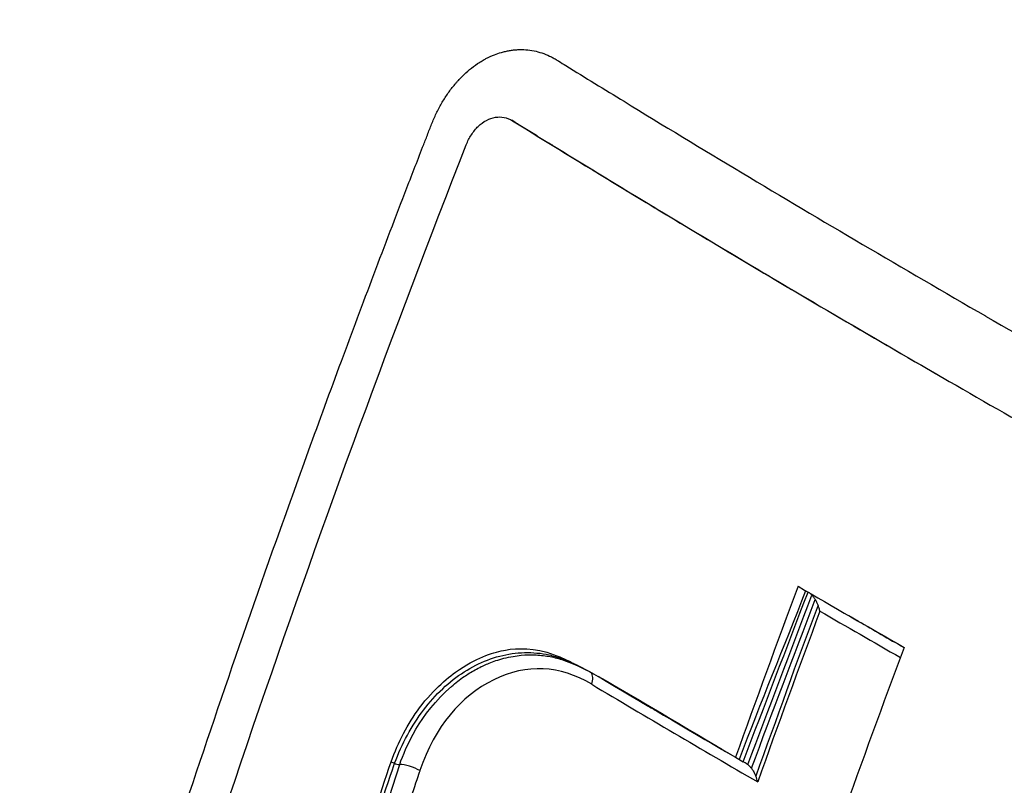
# Model space of a CAD drawing. Header units: millimetres. Extents: x 0 to 4378, y 0 to 2376.
# Tile 307 of 324: x 2555 to 2568, y 1515 to 1526. Entities that reach past the tile are written whole.
import ezdxf

# ---------------------------------------------------------------- set-up
doc = ezdxf.new("R2010")
doc.units = ezdxf.units.MM
doc.header["$LTSCALE"] = 0.2
doc.layers.add('01_Object Line', color=4, linetype='Continuous')

# ---------------------------------------------------------------- blocks, each defined once
blk = doc.blocks.new('A$C7c2cc22e_1')
for p, q in [((51.088, 490.193), (51.048, 490.217)), ((51.098, 490.188), (51.057, 490.211)), ((55.654, 483.444), (55.787, 483.366)), ((51.725, 482.856), (51.726, 482.857)), ((52.556, 482.419), (52.557, 482.419)), ((52.56, 482.421), (52.56, 482.421)), ((49.525, 481.618), (49.525, 481.619)), ((49.626, 481.675), (49.627, 481.676)), ((53.666, 481.604), (53.666, 481.604)), ((53.801, 481.686), (53.802, 481.686)), ((53.803, 481.686), (53.803, 481.686)), ((54.106, 481.507), (54.21, 481.447)), ((48.467, 478.113), (49.516, 481.41))]:
    blk.add_line(p, q)
for centre, major_axis, ratio, start_param, end_param in [((130.412, 479.602), (60.85, 105.388), 0.577437, 1.854406, 1.875461), ((126.77, 482.539), (106.517, -37.545), 0.251396, 4.064507, 4.082653), ((147.269, 467.114), (-70.28, -93.86), 0.762565, 5.078961, 5.100792), ((126.773, 482.135), (106.33, -37.585), 0.250276, 4.066503, 4.080292), ((126.902, 482.462), (106.517, -37.545), 0.251399, 4.073235, 4.08101), ((131.839, 478.776), (-60.839, -105.389), 0.57726, 4.995948, 5.017003), ((52.01, 482.51), (0.102, 0.172), 0.604076, 5.02712, 6.088238), ((127.479, 480.061), (108.667, -38.335), 0.251094, 4.039525, 4.062096), ((127.403, 479.789), (-108.538, 38.355), 0.250381, 0.896562, 0.92498), ((49.657, 481.328), (0.189, -0.065), 0.261032, 0.874755, 2.500483)]:
    blk.add_ellipse(centre, major_axis=major_axis, ratio=ratio, start_param=start_param, end_param=end_param)
for points, knots in [([(26.847, 487.433), (26.854, 487.458), (26.861, 487.484), (26.868, 487.509), (26.903, 487.642), (26.94, 487.778), (26.979, 487.915), (27.016, 488.047), (27.054, 488.181), (27.093, 488.317), (27.108, 488.37), (27.124, 488.422), (27.139, 488.474), (27.163, 488.556), (27.187, 488.637), (27.211, 488.718), (27.252, 488.852), (27.292, 488.985), (27.333, 489.116), (27.417, 489.386), (27.501, 489.648), (27.586, 489.903), (27.675, 490.17), (27.765, 490.428), (27.854, 490.679), (27.947, 490.943), (28.041, 491.198), (28.134, 491.443), (28.234, 491.704), (28.332, 491.955), (28.43, 492.195), (28.534, 492.453), (28.637, 492.7), (28.738, 492.936), (28.792, 493.06), (28.845, 493.182), (28.897, 493.3), (28.952, 493.424), (29.006, 493.545), (29.06, 493.663), (29.174, 493.913), (29.286, 494.151), (29.395, 494.378), (29.514, 494.626), (29.63, 494.86), (29.742, 495.081), (29.867, 495.327), (29.986, 495.557), (30.1, 495.771), (30.39, 496.317), (30.643, 496.762), (30.85, 497.115), (30.892, 497.187), (30.932, 497.254), (30.97, 497.318), (31.042, 497.439), (31.107, 497.547), (31.165, 497.642), (31.19, 497.684), (31.216, 497.726), (31.242, 497.768), (31.308, 497.876), (31.375, 497.983), (31.442, 498.09), (31.509, 498.197), (31.576, 498.302), (31.645, 498.408), (31.713, 498.514), (31.781, 498.618), (31.85, 498.723), (31.919, 498.827), (31.988, 498.931), (32.058, 499.034), (32.198, 499.241), (32.339, 499.444), (32.483, 499.647), (32.627, 499.85), (32.768, 500.044), (32.918, 500.245), (33.068, 500.445), (33.227, 500.652), (33.364, 500.828), (33.502, 501.004), (33.619, 501.15), (33.739, 501.298), (33.94, 501.543), (34.149, 501.792), (34.363, 502.038), (34.515, 502.213), (34.707, 502.43), (34.936, 502.678), (35.353, 503.13), (35.907, 503.704), (36.618, 504.353), (37.053, 504.751), (37.548, 505.178), (38.109, 505.619), (38.206, 505.695), (38.304, 505.771), (38.405, 505.848), (38.966, 506.276), (39.592, 506.717), (40.29, 507.154), (40.601, 507.348), (40.927, 507.542), (41.267, 507.733), (41.587, 507.912), (41.919, 508.089), (42.266, 508.262), (42.287, 508.273), (42.308, 508.283), (42.33, 508.294), (42.481, 508.369), (42.628, 508.44), (42.773, 508.507), (42.948, 508.589), (43.119, 508.667), (43.285, 508.739), (43.463, 508.817), (43.635, 508.89), (43.802, 508.959), (43.983, 509.033), (44.157, 509.102), (44.323, 509.166), (44.508, 509.236), (44.683, 509.3), (44.849, 509.359), (45.038, 509.426), (45.215, 509.485), (45.38, 509.539), (45.575, 509.603), (45.753, 509.658), (45.915, 509.706), (46.122, 509.768), (46.301, 509.819), (46.453, 509.86), (46.669, 509.919), (46.829, 509.96), (46.931, 509.985), (46.935, 509.986), (46.938, 509.987), (46.941, 509.988), (46.965, 509.994), (46.992, 510), (47.022, 510.008), (47.141, 510.037), (47.314, 510.078), (47.542, 510.128), (47.824, 510.191), (48.191, 510.266), (48.644, 510.343), (49.239, 510.443), (49.985, 510.547), (50.887, 510.61), (51.187, 510.631), (51.504, 510.648), (51.839, 510.658), (52.284, 510.671), (52.728, 510.672), (53.171, 510.661), (53.948, 510.641), (54.721, 510.584), (55.488, 510.493), (55.966, 510.436), (56.443, 510.366), (56.917, 510.283), (57.212, 510.232), (57.515, 510.174), (57.825, 510.109), (58.299, 510.01), (58.79, 509.894), (59.297, 509.759), (59.583, 509.683), (59.875, 509.601), (60.172, 509.512), (60.554, 509.398), (60.946, 509.272), (61.345, 509.135), (61.728, 509.004), (62.119, 508.861), (62.517, 508.706), (62.9, 508.558), (63.29, 508.398), (63.686, 508.226), (64.068, 508.06), (64.457, 507.883), (64.85, 507.695), (65.231, 507.512), (65.618, 507.318), (66.009, 507.112), (66.2, 507.012), (66.392, 506.908), (66.586, 506.802), (66.775, 506.698), (66.966, 506.591), (67.157, 506.481)], [0.3868261, 0.3868261, 0.3868261, 0.3868261, 0.3872793, 0.3872793, 0.3872793, 0.389664, 0.389664, 0.389664, 0.3919728, 0.3919728, 0.3919728, 0.3928571, 0.3928571, 0.3928571, 0.3950633, 0.3950633, 0.3950633, 0.39875, 0.39875, 0.39875, 0.4063746, 0.4063746, 0.4063746, 0.4143757, 0.4143757, 0.4143757, 0.4228152, 0.4228152, 0.4228152, 0.4317742, 0.4317742, 0.4317742, 0.4413625, 0.4413625, 0.4413625, 0.4464286, 0.4464286, 0.4464286, 0.4493381, 0.4493381, 0.4493381, 0.4554945, 0.4554945, 0.4554945, 0.4622248, 0.4622248, 0.4622248, 0.4697277, 0.4697277, 0.4697277, 0.4888334, 0.4888334, 0.4888334, 0.492689, 0.492689, 0.492689, 0.5, 0.5, 0.5, 0.5015459, 0.5015459, 0.5015459, 0.5055212, 0.5055212, 0.5055212, 0.5094966, 0.5094966, 0.5094966, 0.5134719, 0.5134719, 0.5134719, 0.5174473, 0.5174473, 0.5174473, 0.525398, 0.525398, 0.525398, 0.5333487, 0.5333487, 0.5333487, 0.5412994, 0.5412994, 0.5412994, 0.5492501, 0.5492501, 0.5492501, 0.5625, 0.5625, 0.5625, 0.5783798, 0.5783798, 0.5783798, 0.6072856, 0.6072856, 0.6072856, 0.625, 0.625, 0.625, 0.6304213, 0.6304213, 0.6304213, 0.6606206, 0.6606206, 0.6606206, 0.6740805, 0.6740805, 0.6740805, 0.6867198, 0.6867198, 0.6867198, 0.6875, 0.6875, 0.6875, 0.6911993, 0.6911993, 0.6911993, 0.6956919, 0.6956919, 0.6956919, 0.7005121, 0.7005121, 0.7005121, 0.7057443, 0.7057443, 0.7057443, 0.7115163, 0.7115163, 0.7115163, 0.7180408, 0.7180408, 0.7180408, 0.7257219, 0.7257219, 0.7257219, 0.7355508, 0.7355508, 0.7355508, 0.7495265, 0.7495265, 0.7495265, 0.75, 0.75, 0.75, 0.7534117, 0.7534117, 0.7534117, 0.766834, 0.766834, 0.766834, 0.7834564, 0.7834564, 0.7834564, 0.8052585, 0.8052585, 0.8052585, 0.8125, 0.8125, 0.8125, 0.8287505, 0.8287505, 0.8287505, 0.8572218, 0.8572218, 0.8572218, 0.875, 0.875, 0.875, 0.8882003, 0.8882003, 0.8882003, 0.9083925, 0.9083925, 0.9083925, 0.9197822, 0.9197822, 0.9197822, 0.9344721, 0.9344721, 0.9344721, 0.9485516, 0.9485516, 0.9485516, 0.9620909, 0.9620909, 0.9620909, 0.9751479, 0.9751479, 0.9751479, 0.9877708, 0.9877708, 0.9877708, 0.9939323, 0.9939323, 0.9939323, 0.9999693, 0.9999693, 0.9999693, 0.9999693]), ([(26.734, 487.007), (26.81, 487.294), (26.877, 487.538), (26.934, 487.742), (26.966, 487.855), (26.998, 487.968), (27.031, 488.082), (27.078, 488.241), (27.125, 488.401), (27.171, 488.553), (27.217, 488.703), (27.261, 488.846), (27.307, 488.991), (27.352, 489.135), (27.399, 489.282), (27.447, 489.427), (27.541, 489.713), (27.638, 490), (27.739, 490.287), (27.839, 490.569), (27.942, 490.851), (28.049, 491.133), (28.154, 491.41), (28.262, 491.687), (28.375, 491.965), (28.486, 492.237), (28.6, 492.509), (28.718, 492.781), (28.766, 492.892), (28.814, 493.002), (28.864, 493.113), (28.885, 493.162), (28.955, 493.319), (29.077, 493.582), (29.129, 493.695), (29.19, 493.826), (29.262, 493.976), (29.319, 494.095), (29.382, 494.226), (29.451, 494.367), (29.563, 494.596), (29.693, 494.853), (29.841, 495.138), (29.962, 495.371), (30.096, 495.623), (30.244, 495.893), (30.372, 496.127), (30.511, 496.374), (30.661, 496.633), (30.795, 496.866), (30.938, 497.108), (31.091, 497.358), (31.163, 497.475), (31.236, 497.594), (31.312, 497.714), (31.384, 497.83), (31.459, 497.948), (31.536, 498.067), (31.643, 498.234), (31.755, 498.404), (31.871, 498.577), (31.91, 498.635), (31.95, 498.696), (31.993, 498.758), (32.065, 498.865), (32.143, 498.978), (32.227, 499.098), (32.302, 499.205), (32.381, 499.316), (32.464, 499.433), (32.738, 499.816), (33.063, 500.251), (33.446, 500.73), (33.752, 501.113), (34.094, 501.523), (34.478, 501.954), (34.807, 502.324), (35.167, 502.709), (35.56, 503.104), (35.57, 503.115), (35.581, 503.125), (35.592, 503.136), (36.405, 503.951), (37.17, 504.617), (37.862, 505.169), (38.66, 505.805), (39.362, 506.288), (39.944, 506.662), (40.071, 506.743), (40.202, 506.826), (40.337, 506.909), (40.731, 507.151), (41.162, 507.401), (41.634, 507.651), (42.047, 507.87), (42.491, 508.09), (42.968, 508.305), (43.187, 508.404), (43.414, 508.502), (43.647, 508.598), (43.87, 508.69), (44.099, 508.781), (44.335, 508.869), (44.496, 508.93), (44.659, 508.989), (44.826, 509.047), (45.123, 509.151), (45.426, 509.25), (45.734, 509.343), (45.967, 509.413), (46.204, 509.481), (46.444, 509.545), (46.679, 509.608), (46.918, 509.668), (47.16, 509.724), (47.632, 509.833), (48.116, 509.93), (48.612, 510.011), (49.099, 510.091), (49.597, 510.156), (50.106, 510.206), (50.629, 510.257), (51.12, 510.287), (51.578, 510.302), (52.13, 510.321), (52.634, 510.319), (53.086, 510.306), (53.684, 510.289), (54.192, 510.253), (54.608, 510.215), (55.065, 510.174), (55.41, 510.131), (55.644, 510.1), (56.321, 510.012), (57, 509.896), (57.681, 509.753), (58.709, 509.537), (59.739, 509.259), (60.768, 508.92), (61.282, 508.751), (61.796, 508.566), (62.309, 508.367), (62.822, 508.167), (63.333, 507.953), (63.844, 507.723), (64.864, 507.265), (65.879, 506.746), (66.883, 506.168)], [-0.6426438, -0.6426438, -0.6426438, -0.6426438, -0.6326531, -0.6326531, -0.6326531, -0.6289844, -0.6289844, -0.6289844, -0.6238469, -0.6238469, -0.6238469, -0.6187644, -0.6187644, -0.6187644, -0.613735, -0.613735, -0.613735, -0.6038292, -0.6038292, -0.6038292, -0.5941176, -0.5941176, -0.5941176, -0.5845891, -0.5845891, -0.5845891, -0.5752338, -0.5752338, -0.5752338, -0.5714286, -0.5714286, -0.5714286, -0.5537049, -0.5537049, -0.5537049, -0.546114, -0.546114, -0.546114, -0.5401196, -0.5401196, -0.5401196, -0.5304683, -0.5304683, -0.5304683, -0.5225505, -0.5225505, -0.5225505, -0.515673, -0.515673, -0.515673, -0.5095094, -0.5095094, -0.5095094, -0.5066344, -0.5066344, -0.5066344, -0.5038748, -0.5038748, -0.5038748, -0.5, -0.5, -0.5, -0.4956655, -0.4956655, -0.4956655, -0.4883425, -0.4883425, -0.4883425, -0.4818339, -0.4818339, -0.4818339, -0.4605542, -0.4605542, -0.4605542, -0.4435521, -0.4435521, -0.4435521, -0.4289688, -0.4289688, -0.4289688, -0.4285714, -0.4285714, -0.4285714, -0.3953729, -0.3953729, -0.3953729, -0.3571429, -0.3571429, -0.3571429, -0.349646, -0.349646, -0.349646, -0.3278159, -0.3278159, -0.3278159, -0.3086842, -0.3086842, -0.3086842, -0.2998625, -0.2998625, -0.2998625, -0.2914447, -0.2914447, -0.2914447, -0.2857143, -0.2857143, -0.2857143, -0.2724332, -0.2724332, -0.2724332, -0.2623784, -0.2623784, -0.2623784, -0.2524976, -0.2524976, -0.2524976, -0.2332233, -0.2332233, -0.2332233, -0.2142857, -0.2142857, -0.2142857, -0.2014282, -0.2014282, -0.2014282, -0.1858885, -0.1858885, -0.1858885, -0.1653594, -0.1653594, -0.1653594, -0.1428571, -0.1428571, -0.1428571, -0.1170341, -0.1170341, -0.1170341, -0.0780205, -0.0780205, -0.0780205, -0.0585145, -0.0585145, -0.0585145, -0.0390092, -0.0390092, -0.0390092, 0, 0, 0, 0]), ([(64.454, 503.314), (64.262, 503.424), (63.828, 503.668), (63.251, 503.972), (62.711, 504.243), (62.266, 504.456), (61.824, 504.659), (61.289, 504.893), (60.697, 505.138), (60.024, 505.396), (59.366, 505.63), (58.415, 505.94), (57.416, 506.221), (56.51, 506.432), (55.963, 506.546), (55.464, 506.642), (54.9, 506.737), (54.124, 506.849), (53.285, 506.94), (52.436, 506.999), (51.796, 507.023), (51.362, 507.03), (51.034, 507.03), (50.741, 507.027), (50.296, 507.016), (49.47, 506.979), (48.498, 506.889), (47.625, 506.764), (47.101, 506.675), (46.685, 506.597), (46.219, 506.5), (45.671, 506.372), (45.022, 506.201), (44.419, 506.022), (43.963, 505.873), (43.682, 505.776), (43.385, 505.67), (43, 505.525), (42.475, 505.316), (41.998, 505.11), (41.574, 504.915), (41.143, 504.708), (40.6, 504.433), (39.947, 504.074), (39.29, 503.686), (38.512, 503.19), (37.553, 502.522), (36.606, 501.781), (35.765, 501.058), (35.215, 500.551), (34.784, 500.133), (34.484, 499.832), (34.194, 499.532), (33.912, 499.232), (33.639, 498.933), (33.375, 498.635), (33.119, 498.339), (32.871, 498.044), (32.632, 497.752), (32.402, 497.462), (32.178, 497.175), (31.952, 496.875), (31.76, 496.616), (31.601, 496.397), (31.483, 496.231), (31.365, 496.064), (31.248, 495.895), (31.133, 495.726), (31.018, 495.556), (30.903, 495.385), (30.79, 495.212), (30.678, 495.039), (30.455, 494.69), (30.2, 494.276), (29.915, 493.796), (29.705, 493.431), (29.533, 493.124), (29.397, 492.876), (29.296, 492.69), (29.196, 492.502), (29.098, 492.313), (29.011, 492.145), (28.923, 491.972), (28.823, 491.773), (28.689, 491.502), (28.558, 491.232), (28.439, 490.979), (28.338, 490.762), (28.23, 490.526), (28.117, 490.271), (27.997, 489.996), (27.893, 489.754), (27.785, 489.495), (27.697, 489.283), (27.61, 489.067), (27.546, 488.904), (27.478, 488.732), (27.407, 488.549), (27.334, 488.356), (27.258, 488.154), (27.18, 487.942), (27.101, 487.72), (27.02, 487.49), (26.938, 487.248), (26.853, 486.996), (26.75, 486.68), (26.635, 486.322), (26.51, 485.913), (26.387, 485.5), (26.26, 485.052), (26.134, 484.591), (26.019, 484.149), (25.946, 483.86), (25.912, 483.722), (25.91, 483.714)], [0, 0, 0, 0, 0.081143, 0.183697, 0.243007, 0.307671, 0.369739, 0.427479, 0.529984, 0.615177, 0.705852, 0.801274, 1.006337, 1.115983, 1.172581, 1.230362, 1.320683, 1.403906, 1.549055, 1.66583, 1.75424, 1.814296, 1.846002, 1.89056, 1.936338, 2.031562, 2.23667, 2.346563, 2.403343, 2.461346, 2.525276, 2.60461, 2.699351, 2.809491, 2.870338, 2.902203, 2.935034, 3.003575, 3.07596, 3.172909, 3.222204, 3.272045, 3.373367, 3.476872, 3.582564, 3.690447, 3.858081, 4.062856, 4.179181, 4.304793, 4.361869, 4.417874, 4.472809, 4.526674, 4.579466, 4.631187, 4.681836, 4.731415, 4.779922, 4.827356, 4.873719, 4.919017, 4.970333, 4.995991, 5.021661, 5.047334, 5.073, 5.098649, 5.124305, 5.149964, 5.175621, 5.201274, 5.226926, 5.329539, 5.38084, 5.432135, 5.483441, 5.50909, 5.534736, 5.560385, 5.586037, 5.611685, 5.628685, 5.655602, 5.691681, 5.736923, 5.762978, 5.791319, 5.821949, 5.854877, 5.890095, 5.927601, 5.947216, 5.988791, 6.007971, 6.028313, 6.049818, 6.07247, 6.096306, 6.121329, 6.147367, 6.174316, 6.202323, 6.231482, 6.261792, 6.293243, 6.344979, 6.38969, 6.438143, 6.490327, 6.546228, 6.597949, 6.642575, 6.645207, 6.645207, 6.645207, 6.645207]), ([(25.456, 481.946), (25.555, 482.34), (25.674, 482.786), (25.816, 483.28), (26.189, 484.574), (26.453, 485.295), (26.527, 485.504), (26.763, 486.177), (27.036, 486.894), (27.353, 487.649), (27.674, 488.411), (28.015, 489.15), (28.374, 489.865), (28.388, 489.894), (28.591, 490.317), (29.021, 491.093), (29.163, 491.35), (29.33, 491.646), (29.526, 491.976), (30.648, 493.867), (31.59, 495.059), (32.168, 495.765), (32.324, 495.955), (32.625, 496.322), (33.092, 496.836), (33.257, 497.018), (33.443, 497.218), (33.652, 497.435), (34.143, 497.943), (34.669, 498.449), (35.234, 498.944), (35.742, 499.389), (36.226, 499.778), (36.681, 500.12), (37.426, 500.681), (38.091, 501.117), (38.658, 501.463), (39.088, 501.724), (39.525, 501.971), (39.967, 502.203), (41.759, 503.14), (43.647, 503.826), (45.595, 504.242), (45.832, 504.293), (46.07, 504.34), (46.309, 504.383), (46.442, 504.406), (46.655, 504.444), (46.951, 504.487), (47.856, 504.621), (49.534, 504.849), (52.025, 504.659), (52.887, 504.593), (53.846, 504.474), (54.899, 504.266), (57.147, 503.822), (59.845, 503.028), (62.829, 501.313)], [-0.7037023, -0.7037023, -0.7037023, -0.7037023, -0.6875, -0.6875, -0.6875, -0.65625, -0.65625, -0.65625, -0.625, -0.625, -0.625, -0.59375, -0.59375, -0.59375, -0.5702728, -0.5702728, -0.5702728, -0.5625, -0.5625, -0.5625, -0.5, -0.5, -0.5, -0.4769249, -0.4769249, -0.4769249, -0.46875, -0.46875, -0.46875, -0.4375, -0.4375, -0.4375, -0.4138038, -0.4138038, -0.4138038, -0.375, -0.375, -0.375, -0.3524616, -0.3524616, -0.3524616, -0.2611309, -0.2611309, -0.2611309, -0.25, -0.25, -0.25, -0.2160572, -0.2160572, -0.2160572, -0.112421, -0.112421, -0.112421, -0.0765634, -0.0765634, -0.0765634, 0, 0, 0, 0]), ([(25.274, 481.2), (26.744, 487.344), (29.463, 492.692), (33.087, 496.651), (36.916, 500.833), (41.724, 503.449), (46.874, 504.193), (49.449, 504.565), (52.105, 504.49), (54.757, 503.962), (56.415, 503.633), (58.075, 503.143), (59.709, 502.467), (60.689, 502.062), (61.659, 501.589), (62.614, 501.044)], [0.263339, 0.263339, 0.263339, 0.263339, 0.5000054, 0.5000054, 0.5000054, 0.7500027, 0.7500027, 0.7500027, 0.8750013, 0.8750013, 0.8750013, 0.9531573, 0.9531573, 0.9531573, 1, 1, 1, 1]), ([(62.483, 500.878), (62.382, 500.936), (62.042, 501.127), (61.404, 501.46), (61.131, 501.596), (60.318, 501.984), (59.772, 502.222), (58.133, 502.868), (57.032, 503.216), (55.216, 503.668), (54.466, 503.824), (53.305, 504.007), (52.884, 504.062), (51.341, 504.221), (50.223, 504.256), (47.665, 504.15), (46.205, 503.951), (43.963, 503.402), (43.16, 503.154), (38.506, 501.422), (35.403, 499.03), (31.732, 495.04), (30.51, 493.382), (27.854, 488.909), (25.813, 484.646), (24.168, 475.525), (23.915, 472.339), (24.003, 465.873), (24.345, 462.596), (24.985, 459.368)], [-11.591769, -11.591769, -11.591769, -11.591769, -11.369233, -11.369233, -11.2055, -11.2055, -10.879051, -10.879051, -10.229253, -10.229253, -9.808886, -9.808886, -9.569695, -9.569695, -8.931682, -8.931682, -8.097781, -8.097781, -7.622133, -7.622133, -5.29353, -5.29353, -3.945591, -3.945591, -1.974095, -1.974095, -0.987299, -0.987299, -0.000001, -0.000001, -0.000001, -0.000001]), ([(61.964, 498.028), (61.939, 498.043), (61.919, 498.054), (61.874, 498.08), (61.851, 498.093), (61.783, 498.131), (61.737, 498.157), (61.6, 498.233), (61.508, 498.284), (61.227, 498.435), (61.038, 498.533), (60.427, 498.84), (60.007, 499.035), (58.357, 499.744), (57.099, 500.163), (54.154, 500.901), (52.446, 501.138), (48.338, 501.252), (45.954, 500.931), (39.913, 499.051), (36.788, 496.934), (31.138, 491.247), (29.021, 487.438), (26.301, 480.395), (25.443, 476.612), (24.702, 468.621), (24.833, 464.481), (25.468, 460.322)], [-6.407087, -6.407087, -6.407087, -6.407087, -6.401237, -6.401237, -6.39525, -6.39525, -6.383254, -6.383254, -6.359103, -6.359103, -6.309555, -6.309555, -6.200269, -6.200269, -5.881807, -5.881807, -5.449682, -5.449682, -4.832371, -4.832371, -3.815475, -3.815475, -2.514487, -2.514487, -1.264317, -1.264317, -0.000001, -0.000001, -0.000001, -0.000001]), ([(50.644, 491.031), (50.661, 491.041), (50.678, 491.051), (50.695, 491.06), (50.734, 491.08), (50.773, 491.098), (50.813, 491.114), (50.843, 491.126), (50.874, 491.136), (50.905, 491.145), (50.914, 491.148), (50.924, 491.15), (50.933, 491.153), (50.942, 491.155), (50.952, 491.157), (50.961, 491.159), (50.97, 491.161), (50.979, 491.163), (50.989, 491.165), (51.007, 491.169), (51.026, 491.172), (51.045, 491.175), (51.054, 491.176), (51.064, 491.177), (51.073, 491.178), (51.082, 491.179), (51.092, 491.18), (51.101, 491.181), (51.12, 491.182), (51.138, 491.183), (51.157, 491.184), (51.232, 491.185), (51.306, 491.177), (51.379, 491.16), (51.451, 491.143), (51.522, 491.117), (51.59, 491.083), (51.607, 491.074), (51.624, 491.065), (51.64, 491.055), (51.648, 491.05), (51.657, 491.045), (51.665, 491.04), (51.673, 491.035), (51.681, 491.03), (51.69, 491.025), (51.722, 491.004), (51.755, 490.984), (51.788, 490.964), (52.051, 490.801), (52.316, 490.638), (52.582, 490.476), (53.114, 490.15), (53.652, 489.824), (54.195, 489.499), (54.739, 489.173), (55.288, 488.846), (55.843, 488.52), (56.397, 488.194), (56.958, 487.867), (57.523, 487.541), (57.524, 487.541), (57.524, 487.54), (57.524, 487.54)], [-0.4326907, -0.4326907, -0.4326907, -0.4326907, -0.4316499, -0.4316499, -0.4316499, -0.4292991, -0.4292991, -0.4292991, -0.4274883, -0.4274883, -0.4274883, -0.4269483, -0.4269483, -0.4269483, -0.4264083, -0.4264083, -0.4264083, -0.4258684, -0.4258684, -0.4258684, -0.4247884, -0.4247884, -0.4247884, -0.4242485, -0.4242485, -0.4242485, -0.4237085, -0.4237085, -0.4237085, -0.4226286, -0.4226286, -0.4226286, -0.4183088, -0.4183088, -0.4183088, -0.413989, -0.413989, -0.413989, -0.4129091, -0.4129091, -0.4129091, -0.4123691, -0.4123691, -0.4123691, -0.4118292, -0.4118292, -0.4118292, -0.4096693, -0.4096693, -0.4096693, -0.3923903, -0.3923903, -0.3923903, -0.3578322, -0.3578322, -0.3578322, -0.3232742, -0.3232742, -0.3232742, -0.2887161, -0.2887161, -0.2887161, -0.2887059, -0.2887059, -0.2887059, -0.2887059]), ([(44.561, 474.309), (44.568, 474.34), (44.575, 474.371), (44.582, 474.402), (44.589, 474.426), (44.595, 474.45), (44.602, 474.474), (44.609, 474.498), (44.616, 474.522), (44.623, 474.546), (44.637, 474.594), (44.651, 474.642), (44.665, 474.69), (44.721, 474.881), (44.777, 475.073), (44.834, 475.264), (45.061, 476.031), (45.293, 476.797), (45.532, 477.565), (45.77, 478.332), (46.014, 479.099), (46.264, 479.867), (46.514, 480.635), (46.77, 481.404), (47.031, 482.172), (47.292, 482.939), (47.558, 483.705), (47.83, 484.472), (48.12, 485.288), (48.416, 486.105), (48.718, 486.921), (49.011, 487.712), (49.31, 488.503), (49.614, 489.294), (49.69, 489.491), (49.767, 489.689), (49.844, 489.886), (49.863, 489.936), (49.882, 489.985), (49.902, 490.034), (49.911, 490.059), (49.921, 490.084), (49.931, 490.108), (49.94, 490.133), (49.95, 490.158), (49.96, 490.182), (49.979, 490.232), (50.001, 490.28), (50.024, 490.326), (50.047, 490.373), (50.071, 490.419), (50.097, 490.463), (50.123, 490.507), (50.151, 490.549), (50.179, 490.59), (50.208, 490.631), (50.238, 490.671), (50.27, 490.708), (50.278, 490.717), (50.286, 490.727), (50.294, 490.736), (50.302, 490.745), (50.31, 490.754), (50.318, 490.763), (50.334, 490.781), (50.351, 490.798), (50.368, 490.815), (50.401, 490.848), (50.436, 490.88), (50.472, 490.91), (50.507, 490.939), (50.544, 490.966), (50.581, 490.991), (50.602, 491.005), (50.623, 491.019), (50.644, 491.031)], [-0.7017828, -0.7017828, -0.7017828, -0.7017828, -0.7003569, -0.7003569, -0.7003569, -0.6992184, -0.6992184, -0.6992184, -0.6980799, -0.6980799, -0.6980799, -0.695803, -0.695803, -0.695803, -0.686695, -0.686695, -0.686695, -0.6502632, -0.6502632, -0.6502632, -0.6138313, -0.6138313, -0.6138313, -0.5773995, -0.5773995, -0.5773995, -0.5409677, -0.5409677, -0.5409677, -0.5021739, -0.5021739, -0.5021739, -0.4645611, -0.4645611, -0.4645611, -0.4551579, -0.4551579, -0.4551579, -0.4528071, -0.4528071, -0.4528071, -0.4516317, -0.4516317, -0.4516317, -0.4504563, -0.4504563, -0.4504563, -0.4481055, -0.4481055, -0.4481055, -0.4457547, -0.4457547, -0.4457547, -0.4434039, -0.4434039, -0.4434039, -0.4410531, -0.4410531, -0.4410531, -0.4404654, -0.4404654, -0.4404654, -0.4398777, -0.4398777, -0.4398777, -0.4387023, -0.4387023, -0.4387023, -0.4363515, -0.4363515, -0.4363515, -0.4340007, -0.4340007, -0.4340007, -0.4326907, -0.4326907, -0.4326907, -0.4326907]), ([(50.426, 489.883), (50.445, 489.931), (50.468, 489.976), (50.523, 490.061), (50.554, 490.1), (50.624, 490.167), (50.662, 490.195), (50.742, 490.237), (50.784, 490.251), (50.865, 490.264), (50.904, 490.263), (50.982, 490.248), (51.021, 490.233), (51.057, 490.211)], [-0.09810241, -0.09810241, -0.09810241, -0.09810241, -0.08224452, -0.08224452, -0.06572757, -0.06572757, -0.0490448, -0.0490448, -0.03216608, -0.03216608, -0.01647028, -0.01647028, -0.00000101, -0.00000101, -0.00000101, -0.00000101]), ([(51.057, 490.211), (52.021, 489.615), (53.003, 489.018), (54.964, 487.847), (55.94, 487.275), (57.929, 486.126), (58.939, 485.553), (61.04, 484.379), (62.129, 483.781), (63.235, 483.182)], [-1.723661, -1.723661, -1.723661, -1.723661, -1.283811, -1.283811, -0.862142, -0.862142, -0.440299, -0.440299, -0.000001, -0.000001, -0.000001, -0.000001]), ([(51.088, 490.193), (51.089, 490.193), (51.089, 490.192), (51.09, 490.192), (51.093, 490.191), (51.095, 490.189), (51.098, 490.188)], [0.98554689, 0.98554689, 0.98554689, 0.98554689, 0.98841917, 0.98841917, 0.98841917, 1, 1, 1, 1]), ([(51.098, 490.188), (51.103, 490.185), (51.108, 490.181), (51.113, 490.178), (51.12, 490.174), (51.128, 490.169), (51.135, 490.164), (51.15, 490.155), (51.165, 490.146), (51.18, 490.137), (51.24, 490.099), (51.3, 490.062), (51.361, 490.025), (51.421, 489.988), (51.481, 489.951), (51.542, 489.914), (51.557, 489.905), (51.572, 489.895), (51.587, 489.886), (51.594, 489.881), (51.602, 489.877), (51.61, 489.872), (51.617, 489.867), (51.625, 489.863), (51.632, 489.858), (51.662, 489.84), (51.693, 489.821), (51.723, 489.802), (51.965, 489.654), (52.208, 489.505), (52.453, 489.357), (52.941, 489.059), (53.435, 488.762), (53.933, 488.464), (54.431, 488.166), (54.934, 487.868), (55.441, 487.57), (55.932, 487.282), (56.428, 486.993), (56.928, 486.704)], [0, 0, 0, 0, 0.0013318, 0.0013318, 0.0013318, 0.0033185, 0.0033185, 0.0033185, 0.0072919, 0.0072919, 0.0072919, 0.0231858, 0.0231858, 0.0231858, 0.0390796, 0.0390796, 0.0390796, 0.0430531, 0.0430531, 0.0430531, 0.0450398, 0.0450398, 0.0450398, 0.0470265, 0.0470265, 0.0470265, 0.0549735, 0.0549735, 0.0549735, 0.1185488, 0.1185488, 0.1185488, 0.2456995, 0.2456995, 0.2456995, 0.3728502, 0.3728502, 0.3728502, 0.4959675, 0.4959675, 0.4959675, 0.4959675]), ([(45.067, 474.202), (45.843, 476.858), (46.687, 479.518), (48.48, 484.749), (49.422, 487.316), (50.426, 489.883)], [-1.721691, -1.721691, -1.721691, -1.721691, -0.84519, -0.84519, -0.000001, -0.000001, -0.000001, -0.000001]), ([(57.524, 487.54), (58.09, 487.214), (58.661, 486.887), (59.238, 486.561), (59.815, 486.234), (60.397, 485.907), (60.985, 485.58), (61.572, 485.254), (62.165, 484.927), (62.762, 484.6), (63.061, 484.437), (63.36, 484.274), (63.662, 484.111), (63.699, 484.09), (63.737, 484.07), (63.774, 484.05), (63.793, 484.039), (63.812, 484.029), (63.831, 484.019), (63.85, 484.008), (63.868, 483.997), (63.886, 483.985), (63.959, 483.939), (64.028, 483.884), (64.093, 483.822), (64.157, 483.76), (64.216, 483.69), (64.27, 483.615), (64.283, 483.596), (64.296, 483.577), (64.309, 483.557), (64.315, 483.547), (64.321, 483.537), (64.327, 483.527), (64.33, 483.522), (64.333, 483.517), (64.336, 483.512), (64.339, 483.507), (64.342, 483.502), (64.345, 483.497), (64.357, 483.477), (64.369, 483.456), (64.38, 483.436), (64.385, 483.425), (64.391, 483.415), (64.396, 483.404), (64.402, 483.393), (64.407, 483.383), (64.412, 483.372), (64.417, 483.361), (64.422, 483.35), (64.427, 483.34), (64.443, 483.303), (64.459, 483.266), (64.473, 483.228), (64.491, 483.179), (64.508, 483.129), (64.522, 483.078), (64.528, 483.056), (64.534, 483.034), (64.539, 483.012)], [-0.2887059, -0.2887059, -0.2887059, -0.2887059, -0.2541581, -0.2541581, -0.2541581, -0.2195873, -0.2195873, -0.2195873, -0.1850229, -0.1850229, -0.1850229, -0.1677408, -0.1677408, -0.1677408, -0.1655805, -0.1655805, -0.1655805, -0.1645003, -0.1645003, -0.1645003, -0.1634202, -0.1634202, -0.1634202, -0.1590997, -0.1590997, -0.1590997, -0.1547791, -0.1547791, -0.1547791, -0.153699, -0.153699, -0.153699, -0.1531589, -0.1531589, -0.1531589, -0.1528889, -0.1528889, -0.1528889, -0.1526188, -0.1526188, -0.1526188, -0.1515387, -0.1515387, -0.1515387, -0.1509986, -0.1509986, -0.1509986, -0.1504586, -0.1504586, -0.1504586, -0.1499185, -0.1499185, -0.1499185, -0.1481076, -0.1481076, -0.1481076, -0.1457567, -0.1457567, -0.1457567, -0.1447486, -0.1447486, -0.1447486, -0.1447486]), ([(55.149, 483.725), (55.141, 483.734), (55.131, 483.742), (55.118, 483.753), (55.113, 483.756), (55.109, 483.759)], [0.000000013, 0.000000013, 0.000000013, 0.000000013, 0.00390783, 0.00390783, 0.005691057, 0.005691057, 0.005691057, 0.005691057]), ([(55.197, 483.663), (55.19, 483.674), (55.182, 483.686), (55.163, 483.711), (55.154, 483.72), (55.149, 483.725)], [0.000000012, 0.000000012, 0.000000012, 0.000000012, 0.004132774, 0.004132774, 0.009733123, 0.009733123, 0.009733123, 0.009733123]), ([(55.234, 483.586), (55.231, 483.593), (55.228, 483.6), (55.223, 483.613), (55.22, 483.619), (55.21, 483.638), (55.204, 483.651), (55.197, 483.663)], [0, 0, 0, 0, 0.00215029, 0.00215029, 0.004290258, 0.004290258, 0.008512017, 0.008512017, 0.008512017, 0.008512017]), ([(55.26, 483.506), (55.259, 483.511), (55.257, 483.516), (55.253, 483.529), (55.251, 483.538), (55.244, 483.56), (55.239, 483.573), (55.234, 483.586)], [-0.00157775, -0.00157775, -0.00157775, -0.00157775, 0, 0, 0.002702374, 0.002702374, 0.007003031, 0.007003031, 0.007003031, 0.007003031]), ([(49.398, 481.445), (49.498, 481.717), (49.626, 481.966), (49.985, 482.449), (50.19, 482.611), (50.6, 482.887), (50.813, 482.948), (51.127, 483.002), (51.354, 483.009), (51.752, 482.864), (51.94, 482.775), (52.757, 482.316), (53.367, 481.944), (54.106, 481.507)], [-1.991968, -1.991968, -1.991968, -1.991968, -1.786266, -1.786266, -1.531519, -1.531519, -1.065024, -1.065024, -0.555126, -0.555126, -0.317149, -0.317149, 0, 0, 0, 0]), ([(49.446, 481.425), (49.496, 481.559), (49.554, 481.688), (49.62, 481.81), (49.687, 481.932), (49.761, 482.047), (49.842, 482.153), (49.922, 482.26), (50.01, 482.357), (50.103, 482.445), (50.196, 482.533), (50.294, 482.61), (50.397, 482.675), (50.5, 482.741), (50.607, 482.795), (50.717, 482.837), (50.826, 482.879), (50.938, 482.908), (51.051, 482.925), (51.108, 482.933), (51.165, 482.938), (51.221, 482.939), (51.278, 482.941), (51.335, 482.939), (51.391, 482.933), (51.448, 482.928), (51.504, 482.919), (51.56, 482.906), (51.588, 482.9), (51.615, 482.893), (51.643, 482.884), (51.671, 482.876), (51.698, 482.867), (51.725, 482.857), (51.779, 482.837), (51.833, 482.815), (51.887, 482.792), (51.903, 482.784), (51.92, 482.777), (51.937, 482.769)], [0, 0, 0, 0, 0.0625, 0.0625, 0.0625, 0.125, 0.125, 0.125, 0.1875, 0.1875, 0.1875, 0.25, 0.25, 0.25, 0.3125, 0.3125, 0.3125, 0.375, 0.375, 0.375, 0.40625, 0.40625, 0.40625, 0.4375, 0.4375, 0.4375, 0.46875, 0.46875, 0.46875, 0.484375, 0.484375, 0.484375, 0.5, 0.5, 0.5, 0.53125, 0.53125, 0.53125, 0.5410772, 0.5410772, 0.5410772, 0.5410772]), ([(49.516, 481.41), (49.602, 481.651), (49.787, 482.098), (50.224, 482.477), (50.278, 482.524), (50.337, 482.57), (50.399, 482.612), (50.42, 482.627), (50.442, 482.641), (50.464, 482.655), (50.517, 482.688), (50.573, 482.718), (50.631, 482.747), (50.674, 482.768), (50.725, 482.79), (50.782, 482.811), (50.846, 482.835), (50.919, 482.857), (51.001, 482.875), (51.176, 482.912), (51.304, 482.91), (51.381, 482.906), (51.448, 482.903), (51.511, 482.895), (51.571, 482.884), (51.635, 482.872), (51.696, 482.855), (51.753, 482.836), (51.762, 482.833), (51.771, 482.83), (51.779, 482.826), (51.913, 482.777), (52.019, 482.726), (52.1, 482.683)], [0, 0, 0, 0, 0.3939412, 0.3939412, 0.3939412, 0.443084, 0.443084, 0.443084, 0.4599571, 0.4599571, 0.4599571, 0.5, 0.5, 0.5, 0.5586849, 0.5586849, 0.5586849, 0.625, 0.625, 0.625, 0.75, 0.75, 0.75, 0.8104535, 0.8104535, 0.8104535, 0.875, 0.875, 0.875, 0.8822716, 0.8822716, 0.8822716, 0.9956571, 0.9956571, 0.9956571, 0.9956571]), ([(52.141, 482.505), (51.699, 482.767), (51.258, 482.789), (50.802, 482.566), (50.344, 482.342), (50.001, 481.933), (49.792, 481.325)], [0, 0, 0, 0, 0.5, 0.5, 0.5, 1, 1, 1, 1]), ([(52.478, 482.472), (52.54, 482.434), (52.602, 482.396), (52.663, 482.358), (52.715, 482.327), (52.766, 482.296), (52.817, 482.265), (52.842, 482.25), (52.868, 482.234), (52.894, 482.219), (52.92, 482.204), (52.945, 482.189), (52.971, 482.174), (53.023, 482.145), (53.075, 482.115), (53.126, 482.085), (53.178, 482.055), (53.23, 482.025), (53.281, 481.995), (53.384, 481.934), (53.487, 481.873), (53.591, 481.812), (53.698, 481.749), (53.805, 481.685), (53.913, 481.621)], [0.6495837, 0.6495837, 0.6495837, 0.6495837, 0.6875, 0.6875, 0.6875, 0.71875, 0.71875, 0.71875, 0.734375, 0.734375, 0.734375, 0.75, 0.75, 0.75, 0.78125, 0.78125, 0.78125, 0.8125, 0.8125, 0.8125, 0.875, 0.875, 0.875, 0.9401459, 0.9401459, 0.9401459, 0.9401459]), ([(47.582, 475.853), (47.87, 476.784), (48.165, 477.715), (48.47, 478.646), (48.776, 479.576), (49.083, 480.511), (49.398, 481.445)], [-0.9999995, -0.9999995, -0.9999995, -0.9999995, -0.4999998, -0.4999998, -0.4999998, 0, 0, 0, 0]), ([(49.398, 481.445), (49.406, 481.442), (49.414, 481.438), (49.43, 481.432), (49.438, 481.428), (49.446, 481.425)], [0.0000052, 0.0000052, 0.0000052, 0.0000052, 0.5, 0.5, 0.999968, 0.999968, 0.999968, 0.999968]), ([(54.25, 481.424), (54.242, 481.429), (54.235, 481.433), (54.222, 481.44), (54.216, 481.444), (54.21, 481.447)], [0, 0, 0, 0, 0.003282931, 0.003282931, 0.006573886, 0.006573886, 0.006573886, 0.006573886]), ([(47.606, 475.84), (47.894, 476.769), (48.195, 477.7), (48.505, 478.629), (48.816, 479.56), (49.131, 480.492), (49.446, 481.425)], [-1, -1, -1, -1, -0.5001671, -0.5001671, -0.5001671, 0, 0, 0, 0]), ([(49.792, 481.325), (49.792, 481.325), (49.792, 481.325), (49.792, 481.324), (49.792, 481.324), (49.791, 481.324), (49.791, 481.324), (49.791, 481.323), (49.791, 481.323), (49.791, 481.322), (49.791, 481.322), (49.79, 481.32), (49.789, 481.318), (49.775, 481.275), (49.733, 481.153), (49.407, 480.199), (49.142, 479.408), (48.589, 477.715), (48.302, 476.813), (48.022, 475.911)], [-0.6129394, -0.6129394, -0.6129394, -0.6129394, -0.6128545, -0.6128545, -0.6127713, -0.6127713, -0.6126044, -0.6126044, -0.6122683, -0.6122683, -0.6115884, -0.6115884, -0.6102003, -0.6102003, -0.5568848, -0.5568848, -0.2967167, -0.2967167, 0, 0, 0, 0]), ([(54.25, 481.424), (54.253, 481.422), (54.257, 481.42), (54.265, 481.414), (54.269, 481.411), (54.273, 481.408)], [-0.003301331, -0.003301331, -0.003301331, -0.003301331, -0.001689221, -0.001689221, -0.000000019, -0.000000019, -0.000000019, -0.000000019]), ([(54.323, 481.357), (54.315, 481.367), (54.307, 481.376), (54.287, 481.397), (54.278, 481.404), (54.273, 481.408)], [0.000000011, 0.000000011, 0.000000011, 0.000000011, 0.003841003, 0.003841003, 0.009116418, 0.009116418, 0.009116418, 0.009116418]), ([(54.323, 481.357), (54.331, 481.346), (54.339, 481.336), (54.346, 481.324), (54.36, 481.301), (54.372, 481.275), (54.383, 481.249)], [0, 0, 0, 0, 0.3265137, 0.3265137, 0.3265137, 1, 1, 1, 1])]:
    blk.add_open_spline(points, degree=3, knots=knots)
for points in [[(55.064, 483.785), (54.768, 483.012), (54.445, 482.254), (54.158, 481.477)], [(54.21, 481.447), (54.507, 482.219), (54.801, 482.994), (55.097, 483.766)], [(54.273, 481.408), (54.567, 482.179), (54.854, 482.952), (55.149, 483.725)], [(54.323, 481.357), (54.613, 482.128), (54.903, 482.889), (55.197, 483.663)], [(55.234, 483.586), (54.941, 482.811), (54.664, 482.025), (54.383, 481.249)], [(49.446, 481.425), (49.464, 481.412), (49.484, 481.407), (49.516, 481.41)], [(54.41, 481.17), (54.402, 481.196), (54.394, 481.223), (54.383, 481.249)]]:
    blk.add_open_spline(points, degree=3)

msp = doc.modelspace()

# ---------------------------------------------------------------- block references
at = {"layer": '01_Object Line'}
msp.add_blockref('A$C7c2cc22e_1', (2510.212, 1034.021), dxfattribs=at)

doc.saveas('drawing.dxf')
